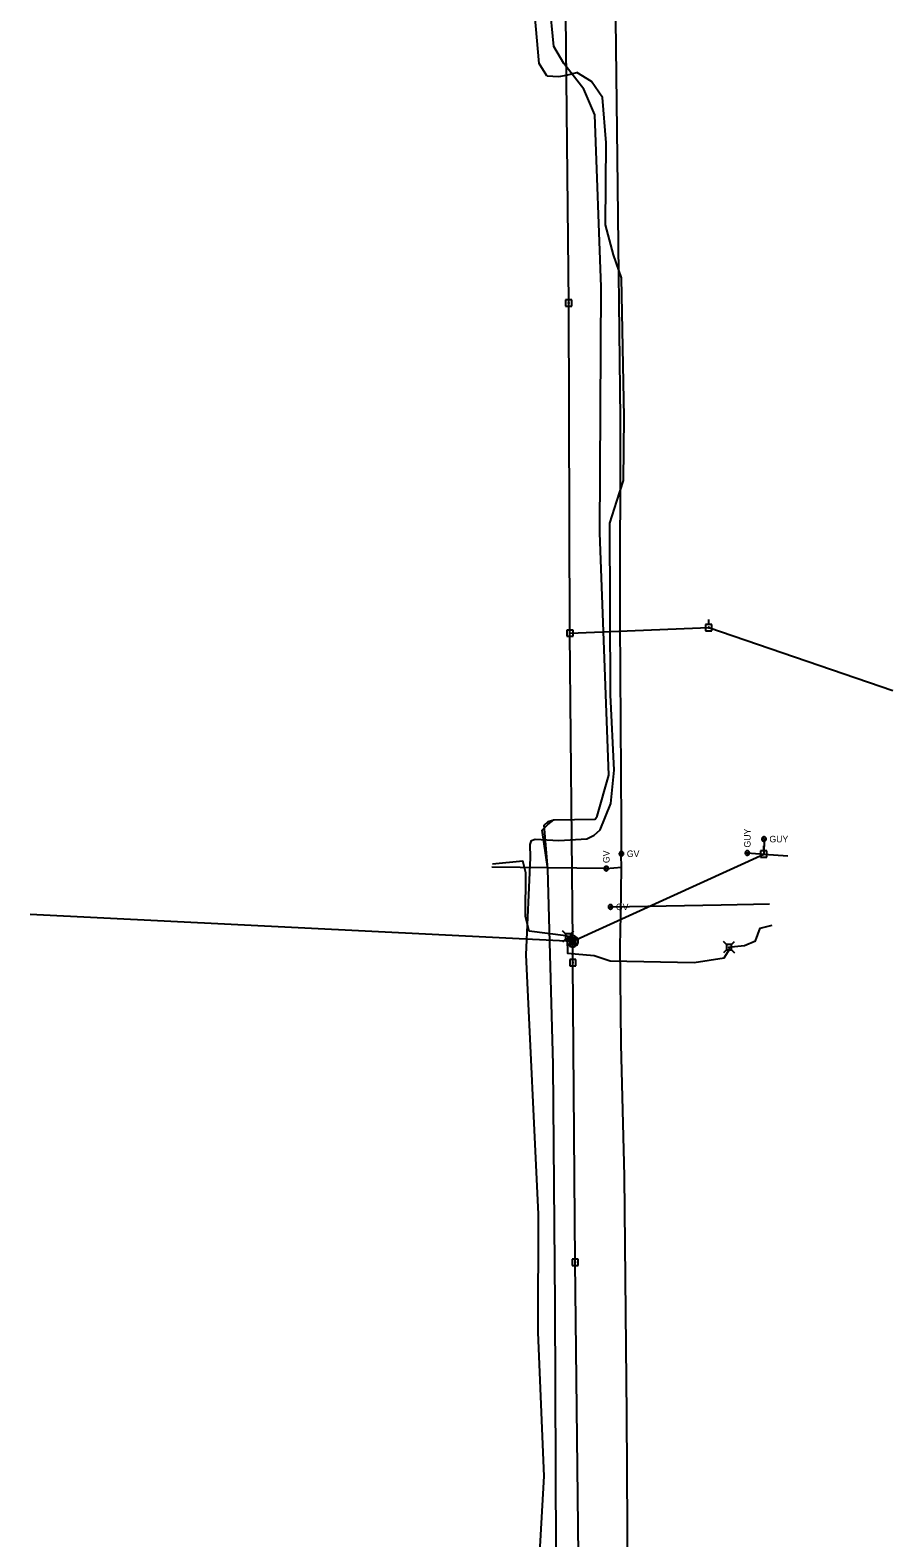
# Model space of a CAD drawing. Extents: x 596028 to 606371, y 330010 to 403088.
# Drawn here: x 601694 to 602204, y 381733 to 382625 of the extents above; entities that cross this region are included whole.
import ezdxf

# ---------------------------------------------------------------- set-up
doc = ezdxf.new("R2010")
doc.units = 0
for name, color, linetype in [('E_SIG', 7, 'Continuous'), ('E_UTL_AG_Bold', 7, 'Continuous'), ('E_UTL_E_UG', 7, 'Continuous'), ('E_UTL_EGuyWire', 7, 'Continuous'), ('E_UTL_EPowerPole', 7, 'Continuous'), ('E_UTL_FO_UG', 7, 'Continuous'), ('E_UTL_G', 7, 'Continuous'), ('E_UTL_G_UG', 7, 'Continuous'), ('E_UTL_Overhead', 7, 'Continuous'), ('E_UTL_T_UG', 7, 'Continuous')]:
    doc.layers.add(name, color=color, linetype=linetype)

msp = doc.modelspace()

# ---------------------------------------------------------------- linework, layer by layer
at = {"layer": 'E_SIG'}
for points in [[(602018.1, 382086.17), (602018.04, 382086.8), (602017.86, 382087.4), (602017.58, 382087.96), (602017.19, 382088.45), (602016.71, 382088.86), (602016.17, 382089.18), (602015.58, 382089.38), (602014.96, 382089.47), (602014.33, 382089.44), (602013.72, 382089.29), (602013.15, 382089.03), (602012.64, 382088.67), (602012.21, 382088.21), (602011.87, 382087.69), (602011.63, 382087.1), (602011.51, 382086.49), (602011.51, 382085.86), (602011.63, 382085.24), (602011.87, 382084.66), (602012.21, 382084.13), (602012.64, 382083.68), (602013.15, 382083.32), (602013.72, 382083.06), (602014.33, 382082.91), (602014.96, 382082.88), (602015.58, 382082.97), (602016.17, 382083.17), (602016.71, 382083.49), (602017.19, 382083.9), (602017.58, 382084.39), (602017.86, 382084.95), (602018.04, 382085.55), (602018.1, 382086.17)], [(602017.06, 382088.51), (602012.45, 382083.85)], [(602012.45, 382088.46), (602017.1, 382083.81)]]:
    msp.add_lwpolyline(points, dxfattribs=at)
at = {"layer": 'E_UTL_AG_Bold'}
for points in [[(602010.58, 382090.53), (602008.83, 382092.28)], [(602010.58, 382087.43), (602008.83, 382085.68)], [(602013.68, 382090.53), (602010.58, 382090.53)], [(602010.58, 382090.53), (602010.58, 382087.43)], [(602010.58, 382087.43), (602013.68, 382087.43)], [(602013.68, 382090.53), (602015.43, 382092.28)], [(602013.68, 382087.43), (602013.68, 382090.53)], [(602013.68, 382087.43), (602015.43, 382085.68)], [(602105.72, 382084.23), (602103.97, 382085.98)], [(602108.82, 382084.23), (602105.72, 382084.23)], [(602105.72, 382084.23), (602105.72, 382081.14)], [(602108.82, 382084.23), (602110.57, 382085.98)], [(602108.82, 382081.14), (602108.82, 382084.23)], [(602105.72, 382081.14), (602103.97, 382079.38)], [(602105.72, 382081.14), (602108.82, 382081.14)], [(602108.82, 382081.14), (602110.57, 382079.38)]]:
    msp.add_lwpolyline(points, dxfattribs=at)
at = {"layer": 'E_UTL_E_UG'}
for points in [[(601999.54, 382598.06), (601994.91, 382605.32), (601990.58, 382654.66), (601989.54, 382792.46), (601990.15, 382874.57), (601993.15, 382957.72), (601994.68, 383111.37), (601991.91, 383214.42), (601992.62, 383307.78), (601993.54, 383422.04), (601987.84, 383477.21), (601987.31, 383593.59), (601987.26, 383673.56), (601990.23, 383886.56), (601985.49, 383992.95), (601983.94, 384101.07), (602011.33, 384102.47), (602020.69, 384104.42), (602019.68, 384245.83), (602020.08, 384295.15), (602022.88, 384356.17), (602021.13, 384467.67), (602019.56, 384558.62)], [(601988.37, 381599.54), (601997.98, 381769.74), (601994.4, 381854.75), (601994.57, 381924.76), (601987.32, 382078.13), (601989.89, 382135.83), (601989.58, 382143.47), (601990.5, 382145.89), (601992.7, 382146.68), (602006.61, 382145.77), (602023.1, 382146.82), (602027.51, 382149.03), (602031.08, 382152.13), (602037.36, 382167.59), (602039.34, 382187.37), (602037.25, 382231.9), (602036.69, 382333.4), (602040.95, 382346.55), (602044.78, 382358.79), (602045.27, 382396.11), (602043.64, 382478.64), (602039.02, 382492.31), (602034.22, 382509.92), (602034.56, 382558.41), (602032.47, 382585.24), (602026, 382594.66), (602017.28, 382600.02)], [(601999.54, 382598.06), (602006.67, 382597.72), (602011.23, 382598.47), (602017.28, 382600.02)]]:
    msp.add_lwpolyline(points, dxfattribs=at)
at = {"layer": 'E_UTL_EGuyWire'}
for p in [(602127.98, 382146.64), (602118.11, 382138.45)]:
    msp.add_line(p, (602127.81, 382137.8), dxfattribs=at)
for points in [[(602129.26, 382146.64), (602129.24, 382146.88), (602129.17, 382147.11), (602129.06, 382147.33), (602128.91, 382147.52), (602128.72, 382147.68), (602128.51, 382147.81), (602128.28, 382147.88), (602128.04, 382147.92), (602127.79, 382147.91), (602127.56, 382147.85), (602127.34, 382147.75), (602127.14, 382147.61), (602126.97, 382147.43), (602126.84, 382147.23), (602126.75, 382147), (602126.7, 382146.76), (602126.7, 382146.52), (602126.75, 382146.28), (602126.84, 382146.05), (602126.97, 382145.84), (602127.14, 382145.67), (602127.34, 382145.53), (602127.56, 382145.42), (602127.79, 382145.37), (602128.04, 382145.36), (602128.28, 382145.39), (602128.51, 382145.47), (602128.72, 382145.59), (602128.91, 382145.75), (602129.06, 382145.94), (602129.17, 382146.16), (602129.24, 382146.39), (602129.26, 382146.64)], [(602128.14, 382146.64), (602128.13, 382146.67), (602128.13, 382146.7), (602128.11, 382146.72), (602128.09, 382146.75), (602128.07, 382146.77), (602128.04, 382146.78), (602128.01, 382146.79), (602127.98, 382146.8), (602127.95, 382146.8), (602127.92, 382146.79), (602127.9, 382146.78), (602127.87, 382146.76), (602127.85, 382146.74), (602127.83, 382146.71), (602127.82, 382146.68), (602127.82, 382146.65), (602127.82, 382146.62), (602127.82, 382146.59), (602127.83, 382146.56), (602127.85, 382146.54), (602127.87, 382146.52), (602127.9, 382146.5), (602127.92, 382146.49), (602127.95, 382146.48), (602127.98, 382146.48), (602128.01, 382146.48), (602128.04, 382146.49), (602128.07, 382146.51), (602128.09, 382146.53), (602128.11, 382146.55), (602128.13, 382146.58), (602128.13, 382146.61), (602128.14, 382146.64)], [(602118.11, 382139.73), (602117.87, 382139.71), (602117.63, 382139.64), (602117.42, 382139.53), (602117.23, 382139.37), (602117.07, 382139.19), (602116.94, 382138.98), (602116.86, 382138.75), (602116.83, 382138.51), (602116.84, 382138.26), (602116.9, 382138.03), (602117, 382137.8), (602117.14, 382137.61), (602117.32, 382137.44), (602117.52, 382137.31), (602117.75, 382137.21), (602117.99, 382137.17), (602118.23, 382137.17), (602118.47, 382137.21), (602118.7, 382137.31), (602118.91, 382137.44), (602119.08, 382137.61), (602119.22, 382137.8), (602119.32, 382138.03), (602119.38, 382138.26), (602119.39, 382138.51), (602119.36, 382138.75), (602119.28, 382138.98), (602119.16, 382139.19), (602119, 382139.37), (602118.81, 382139.53), (602118.59, 382139.64), (602118.35, 382139.71), (602118.11, 382139.73)], [(602118.11, 382138.61), (602118.08, 382138.6), (602118.05, 382138.59), (602118.03, 382138.58), (602118, 382138.56), (602117.98, 382138.54), (602117.97, 382138.51), (602117.96, 382138.48), (602117.95, 382138.45), (602117.95, 382138.42), (602117.96, 382138.39), (602117.97, 382138.37), (602117.99, 382138.34), (602118.01, 382138.32), (602118.04, 382138.3), (602118.07, 382138.29), (602118.1, 382138.29), (602118.13, 382138.29), (602118.16, 382138.29), (602118.19, 382138.3), (602118.21, 382138.32), (602118.23, 382138.34), (602118.25, 382138.37), (602118.26, 382138.39), (602118.27, 382138.42), (602118.27, 382138.45), (602118.27, 382138.48), (602118.26, 382138.51), (602118.24, 382138.54), (602118.22, 382138.56), (602118.2, 382138.58), (602118.17, 382138.59), (602118.14, 382138.6), (602118.11, 382138.61)]]:
    msp.add_lwpolyline(points, dxfattribs=at)
at = {"layer": 'E_UTL_EPowerPole'}
for points in [[(602012.43, 382465.63), (602012.43, 382468.54)], [(602014.27, 382465.63), (602010.58, 382465.63)], [(602010.58, 382465.63), (602010.58, 382461.94)], [(602010.58, 382461.94), (602014.27, 382461.94)], [(602012.7, 382463.79), (602012.69, 382463.83), (602012.68, 382463.88), (602012.66, 382463.92), (602012.63, 382463.95), (602012.6, 382463.98), (602012.56, 382464.01), (602012.51, 382464.02), (602012.47, 382464.03), (602012.42, 382464.02), (602012.38, 382464.01), (602012.34, 382463.99), (602012.3, 382463.97), (602012.27, 382463.94), (602012.25, 382463.9), (602012.23, 382463.86), (602012.22, 382463.81), (602012.22, 382463.77), (602012.23, 382463.72), (602012.25, 382463.68), (602012.27, 382463.64), (602012.3, 382463.61), (602012.34, 382463.58), (602012.38, 382463.56), (602012.42, 382463.55), (602012.47, 382463.55), (602012.51, 382463.56), (602012.56, 382463.57), (602012.6, 382463.59), (602012.63, 382463.62), (602012.66, 382463.66), (602012.68, 382463.7), (602012.69, 382463.74), (602012.7, 382463.79)], [(602014.27, 382461.94), (602014.27, 382465.63)], [(602013.18, 382270.29), (602013.18, 382273.2)], [(602097.14, 382273.58), (602093.45, 382273.58)], [(602093.45, 382273.58), (602093.45, 382269.89)], [(602095.57, 382271.74), (602095.56, 382271.78), (602095.55, 382271.82), (602095.53, 382271.86), (602095.5, 382271.9), (602095.47, 382271.93), (602095.43, 382271.95), (602095.38, 382271.97), (602095.34, 382271.97), (602095.29, 382271.97), (602095.25, 382271.96), (602095.21, 382271.94), (602095.17, 382271.92), (602095.14, 382271.88), (602095.11, 382271.84), (602095.1, 382271.8), (602095.09, 382271.76), (602095.09, 382271.71), (602095.1, 382271.67), (602095.11, 382271.63), (602095.14, 382271.59), (602095.17, 382271.56), (602095.21, 382271.53), (602095.25, 382271.51), (602095.29, 382271.5), (602095.34, 382271.5), (602095.38, 382271.5), (602095.43, 382271.52), (602095.47, 382271.54), (602095.5, 382271.57), (602095.53, 382271.61), (602095.55, 382271.65), (602095.56, 382271.69), (602095.57, 382271.74)], [(602095.29, 382273.58), (602095.29, 382276.49)], [(602097.14, 382269.89), (602097.14, 382273.58)], [(602015.02, 382270.29), (602011.34, 382270.29)], [(602011.34, 382270.29), (602011.34, 382266.6)], [(602011.34, 382266.6), (602015.02, 382266.6)], [(602013.45, 382268.44), (602013.45, 382268.49), (602013.43, 382268.53), (602013.41, 382268.57), (602013.38, 382268.61), (602013.35, 382268.64), (602013.31, 382268.66), (602013.27, 382268.68), (602013.22, 382268.68), (602013.18, 382268.68), (602013.13, 382268.67), (602013.09, 382268.65), (602013.05, 382268.62), (602013.02, 382268.59), (602013, 382268.55), (602012.98, 382268.51), (602012.97, 382268.47), (602012.97, 382268.42), (602012.98, 382268.38), (602013, 382268.34), (602013.02, 382268.3), (602013.05, 382268.26), (602013.09, 382268.24), (602013.13, 382268.22), (602013.18, 382268.21), (602013.22, 382268.21), (602013.27, 382268.21), (602013.31, 382268.23), (602013.35, 382268.25), (602013.38, 382268.28), (602013.41, 382268.32), (602013.43, 382268.36), (602013.45, 382268.4), (602013.45, 382268.44)], [(602015.02, 382266.6), (602015.02, 382270.29)], [(602093.45, 382269.89), (602097.14, 382269.89)], [(602129.63, 382139.64), (602125.94, 382139.64)], [(602125.94, 382139.64), (602125.94, 382135.95)], [(602128.05, 382137.8), (602128.05, 382137.84), (602128.04, 382137.89), (602128.02, 382137.93), (602127.99, 382137.96), (602127.95, 382137.99), (602127.91, 382138.01), (602127.87, 382138.03), (602127.83, 382138.04), (602127.78, 382138.03), (602127.74, 382138.02), (602127.7, 382138), (602127.66, 382137.98), (602127.63, 382137.95), (602127.6, 382137.91), (602127.59, 382137.86), (602127.58, 382137.82), (602127.58, 382137.77), (602127.59, 382137.73), (602127.6, 382137.69), (602127.63, 382137.65), (602127.66, 382137.62), (602127.7, 382137.59), (602127.74, 382137.57), (602127.78, 382137.56), (602127.83, 382137.56), (602127.87, 382137.57), (602127.91, 382137.58), (602127.95, 382137.6), (602127.99, 382137.63), (602128.02, 382137.67), (602128.04, 382137.71), (602128.05, 382137.75), (602128.05, 382137.8)], [(602127.78, 382139.64), (602127.78, 382142.55)], [(602129.63, 382135.95), (602129.63, 382139.64)], [(602125.94, 382135.95), (602129.63, 382135.95)], [(602016.61, 382087.99), (602012.92, 382087.99)], [(602012.92, 382087.99), (602012.92, 382084.3)], [(602012.92, 382084.3), (602016.61, 382084.3)], [(602015.04, 382086.15), (602015.03, 382086.2), (602015.02, 382086.24), (602015, 382086.28), (602014.97, 382086.32), (602014.94, 382086.35), (602014.9, 382086.37), (602014.86, 382086.38), (602014.81, 382086.39), (602014.77, 382086.39), (602014.72, 382086.38), (602014.68, 382086.36), (602014.64, 382086.33), (602014.61, 382086.3), (602014.59, 382086.26), (602014.57, 382086.22), (602014.56, 382086.17), (602014.56, 382086.13), (602014.57, 382086.08), (602014.59, 382086.04), (602014.61, 382086), (602014.64, 382085.97), (602014.68, 382085.95), (602014.72, 382085.93), (602014.77, 382085.92), (602014.81, 382085.91), (602014.86, 382085.92), (602014.9, 382085.93), (602014.94, 382085.96), (602014.97, 382085.99), (602015, 382086.02), (602015.02, 382086.06), (602015.03, 382086.11), (602015.04, 382086.15)], [(602014.77, 382087.99), (602014.77, 382090.9)], [(602016.61, 382084.3), (602016.61, 382087.99)], [(602016.71, 382075.44), (602013.03, 382075.44)], [(602013.03, 382075.44), (602013.03, 382071.75)], [(602014.87, 382075.44), (602014.87, 382078.35)], [(602016.71, 382071.75), (602016.71, 382075.44)], [(602013.03, 382071.75), (602016.71, 382071.75)], [(602015.14, 382073.6), (602015.14, 382073.64), (602015.12, 382073.68), (602015.1, 382073.72), (602015.08, 382073.76), (602015.04, 382073.79), (602015, 382073.81), (602014.96, 382073.83), (602014.91, 382073.83), (602014.87, 382073.83), (602014.83, 382073.82), (602014.78, 382073.8), (602014.75, 382073.78), (602014.72, 382073.74), (602014.69, 382073.7), (602014.67, 382073.66), (602014.67, 382073.62), (602014.67, 382073.57), (602014.67, 382073.53), (602014.69, 382073.49), (602014.72, 382073.45), (602014.75, 382073.42), (602014.78, 382073.39), (602014.83, 382073.37), (602014.87, 382073.36), (602014.91, 382073.36), (602014.96, 382073.36), (602015, 382073.38), (602015.04, 382073.4), (602015.08, 382073.43), (602015.1, 382073.47), (602015.12, 382073.51), (602015.14, 382073.55), (602015.14, 382073.6)], [(602018.14, 381898.19), (602014.45, 381898.19)], [(602014.45, 381898.19), (602014.45, 381894.5)], [(602016.56, 381896.35), (602016.56, 381896.4), (602016.55, 381896.44), (602016.52, 381896.48), (602016.5, 381896.52), (602016.46, 381896.55), (602016.42, 381896.57), (602016.38, 381896.58), (602016.34, 381896.59), (602016.29, 381896.59), (602016.25, 381896.58), (602016.2, 381896.56), (602016.17, 381896.53), (602016.14, 381896.5), (602016.11, 381896.46), (602016.1, 381896.42), (602016.09, 381896.37), (602016.09, 381896.33), (602016.1, 381896.28), (602016.11, 381896.24), (602016.14, 381896.2), (602016.17, 381896.17), (602016.2, 381896.14), (602016.25, 381896.13), (602016.29, 381896.12), (602016.34, 381896.11), (602016.38, 381896.12), (602016.42, 381896.13), (602016.46, 381896.16), (602016.5, 381896.19), (602016.52, 381896.22), (602016.55, 381896.26), (602016.56, 381896.31), (602016.56, 381896.35)], [(602016.29, 381898.19), (602016.29, 381901.1)], [(602018.14, 381894.5), (602018.14, 381898.19)], [(602014.45, 381894.5), (602018.14, 381894.5)]]:
    msp.add_lwpolyline(points, dxfattribs=at)
at = {"layer": 'E_UTL_FO_UG'}
msp.add_lwpolyline([(601967.45, 382132.05), (601985.23, 382133.71)], dxfattribs=at)
at = {"layer": 'E_UTL_G'}
for points in [[(602044.91, 382137.97), (602044.88, 382138.21), (602044.81, 382138.44), (602044.7, 382138.66), (602044.55, 382138.85), (602044.37, 382139.01), (602044.16, 382139.13), (602043.92, 382139.21), (602043.68, 382139.25), (602043.44, 382139.24), (602043.2, 382139.18), (602042.98, 382139.08), (602042.78, 382138.94), (602042.61, 382138.76), (602042.48, 382138.55), (602042.39, 382138.33), (602042.34, 382138.09), (602042.34, 382137.84), (602042.39, 382137.61), (602042.48, 382137.38), (602042.61, 382137.17), (602042.78, 382137), (602042.98, 382136.86), (602043.2, 382136.75), (602043.44, 382136.7), (602043.68, 382136.68), (602043.92, 382136.72), (602044.16, 382136.8), (602044.37, 382136.92), (602044.55, 382137.08), (602044.7, 382137.27), (602044.81, 382137.49), (602044.88, 382137.72), (602044.91, 382137.97)], [(602042.71, 382137.06), (602044.53, 382138.87)], [(602034.68, 382130.5), (602034.44, 382130.48), (602034.21, 382130.41), (602033.99, 382130.3), (602033.8, 382130.15), (602033.64, 382129.96), (602033.52, 382129.75), (602033.44, 382129.52), (602033.4, 382129.28), (602033.41, 382129.04), (602033.47, 382128.8), (602033.57, 382128.58), (602033.71, 382128.38), (602033.89, 382128.21), (602034.09, 382128.08), (602034.32, 382127.99), (602034.56, 382127.94), (602034.8, 382127.94), (602035.04, 382127.99), (602035.27, 382128.08), (602035.48, 382128.21), (602035.65, 382128.38), (602035.79, 382128.58), (602035.9, 382128.8), (602035.95, 382129.04), (602035.96, 382129.28), (602035.93, 382129.52), (602035.85, 382129.75), (602035.73, 382129.96), (602035.57, 382130.15), (602035.38, 382130.3), (602035.16, 382130.41), (602034.93, 382130.48), (602034.68, 382130.5)], [(602035.59, 382128.31), (602033.78, 382130.13)], [(602038.46, 382106.55), (602038.43, 382106.8), (602038.37, 382107.03), (602038.25, 382107.25), (602038.1, 382107.44), (602037.92, 382107.6), (602037.71, 382107.72), (602037.48, 382107.8), (602037.23, 382107.84), (602036.99, 382107.82), (602036.75, 382107.77), (602036.53, 382107.67), (602036.33, 382107.52), (602036.17, 382107.35), (602036.03, 382107.14), (602035.94, 382106.92), (602035.9, 382106.68), (602035.9, 382106.43), (602035.94, 382106.19), (602036.03, 382105.97), (602036.17, 382105.76), (602036.33, 382105.58), (602036.53, 382105.44), (602036.75, 382105.34), (602036.99, 382105.28), (602037.23, 382105.27), (602037.48, 382105.31), (602037.71, 382105.39), (602037.92, 382105.51), (602038.1, 382105.67), (602038.25, 382105.86), (602038.37, 382106.08), (602038.43, 382106.31), (602038.46, 382106.55)], [(602036.27, 382105.65), (602038.08, 382107.46)]]:
    msp.add_lwpolyline(points, dxfattribs=at)
at = {"layer": 'E_UTL_G_UG'}
for points in [[(602053.15, 380823.97), (602052.84, 380917.78), (602051.28, 381029.76), (602050.7, 381185.73), (602050.48, 381273.06), (602049.43, 381327.68), (602049.57, 381328.73), (602048.8, 381386.48), (602047.29, 381541.84), (602047.62, 381673.16), (602046.82, 381806.19), (602045.46, 381947.3), (602043.56, 382025.11), (602042.98, 382083.59), (602043.27, 382101.65), (602043.78, 382129.98), (602043.52, 382137.13), (602043.62, 382137.97), (602043.7, 382155.43), (602042.96, 382275.31), (602043.05, 382395.4), (602041.28, 382549.59), (602039.34, 382712.87)], [(601967, 382130.18), (602033.93, 382129.38), (602034.68, 382129.22), (602043.78, 382129.98)], [(602037.17, 382106.55), (602037.48, 382106.54), (602102.67, 382107.76), (602131.16, 382108.43)]]:
    msp.add_lwpolyline(points, dxfattribs=at)
at = {"layer": 'E_UTL_Overhead'}
for points in [[(602013.21, 382268.44), (602012.46, 382463.79), (602010.49, 382652.98)], [(602013.21, 382268.44), (602095.33, 382271.74), (602204.19, 382234.45)], [(602014.8, 382086.17), (602013.21, 382268.44)], [(601693.88, 382102.2), (602014.8, 382086.17), (602127.81, 382137.8), (602142.02, 382136.72)], [(602020.8, 381487.48), (602018.65, 381688.35), (602016.32, 381896.35), (602014.9, 382073.6), (602014.8, 382086.17)]]:
    msp.add_lwpolyline(points, dxfattribs=at)
at = {"layer": 'E_UTL_T_UG'}
for points in [[(602000.02, 382128.96), (601996.69, 382151.95), (602000.05, 382155.21), (602003.57, 382158.08), (602028.2, 382158.38), (602029.24, 382160.21), (602036.23, 382184.47), (602030.91, 382327.71), (602031.56, 382473.22), (602027.96, 382575.03), (602021.35, 382590.18), (602009.56, 382605.32), (602003.67, 382615.41), (602001.03, 382641.92)], [(602024.79, 380777.72), (602020.15, 380923.5), (602010.15, 381062.35), (602008.3, 381195.91), (602012.48, 381274.05), (602008.93, 381282.32), (602008.98, 381283.2), (602008.37, 381299.33), (602006.8, 381422.58), (602002.31, 381566.91), (602005.01, 381725.54), (602004.53, 381871.24), (602003.34, 382013.28), (602000.02, 382128.96), (601997.99, 382154.91), (602000.28, 382157.08), (602003.57, 382158.08)], [(602014.8, 382086.17), (602015.21, 382087.46), (602013.66, 382088.24), (602012.13, 382088.98), (602010.78, 382089.33), (601989.02, 382092.09), (601986.88, 382100.86), (601987.04, 382126.77), (601985.23, 382133.71)], [(602012.13, 382088.98), (602011.62, 382087.47), (602011.7, 382079.1), (602027.44, 382077.71), (602037.03, 382074.67), (602086.63, 382073.69), (602104.34, 382076.35), (602107.77, 382081.71), (602107.27, 382082.68), (602108.58, 382082.89), (602116.42, 382083.73), (602122.98, 382086.4), (602125.75, 382094.04), (602132.84, 382095.63)]]:
    msp.add_lwpolyline(points, dxfattribs=at)

# ---------------------------------------------------------------- texts
at = {"layer": 'E_UTL_EGuyWire'}
msp.add_text('GUY', height=3.85, rotation=90, dxfattribs=at).set_placement((602120.04, 382141.65))
msp.add_text('GUY', height=3.85, dxfattribs=at).set_placement((602131.19, 382144.71))
at = {"layer": 'E_UTL_G'}
msp.add_text('GV', height=3.85, rotation=90, dxfattribs=at).set_placement((602036.61, 382132.43))
for p in [(602046.83, 382136.04), (602040.38, 382104.63)]:
    msp.add_text('GV', height=3.85, dxfattribs=at).set_placement(p)

doc.saveas('drawing.dxf')
